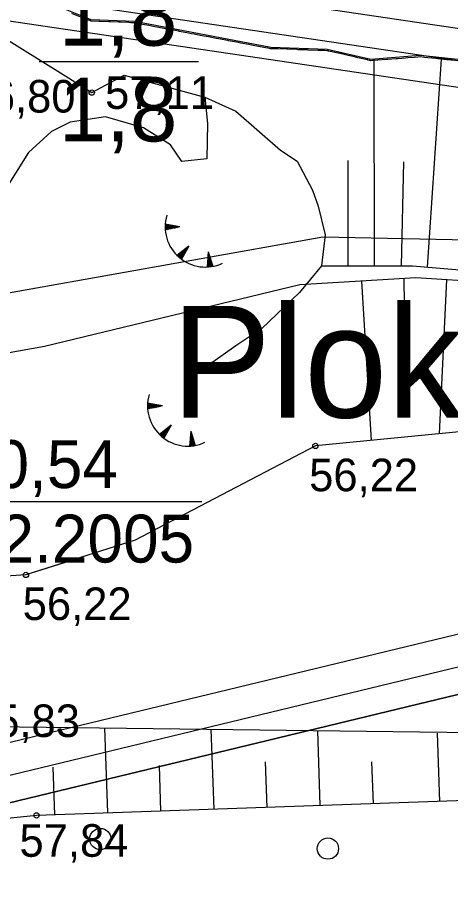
# Model space of a CAD drawing. Extents: x 532503 to 539665, y 6557663 to 6561526.
# Drawn here: x 535136.1 to 535168.7, y 6559499.7 to 6559566.3 of the extents above; entities that cross this region are included whole.
import ezdxf

# ---------------------------------------------------------------- set-up
doc = ezdxf.new("R2010")
doc.units = 0
for name, color, linetype in [('GEOLPUNKT', 7, 'Continuous'), ('HALJASTUS', 7, 'Continuous'), ('illumineerimisjooned', 7, 'Continuous'), ('kataster', 7, 'Continuous'), ('KORGUS-EH2000', 7, 'Continuous'), ('ME_aktiivne', 7, 'Continuous'), ('Plokid', 7, 'Continuous'), ('RELJEEF', 7, 'Continuous'), ('RELJEEF 1', 7, 'Continuous'), ('TM_aktiivne', 7, 'Continuous'), ('VEEKOGU', 7, 'Continuous'), ('Veetase', 7, 'Continuous')]:
    doc.layers.add(name, color=color, linetype=linetype)

# ---------------------------------------------------------------- blocks, each defined once
blk = doc.blocks.new('TQNGER')
at = {"layer": 'RELJEEF'}
for p, q in [((-1.054, 2.309), (-0.855, 2.468)), ((-1.053, 2.374), (-0.919, 2.481)), ((-1.053, 2.245), (-0.79, 2.456)), ((-1.052, 2.183), (-0.726, 2.443)), ((-1.05, 2.44), (-0.984, 2.493)), ((-1.049, 2.121), (-0.661, 2.431)), ((0.067, 2.29), (-1.046, 2.505)), ((0.067, 2.29), (-1.045, 2.072)), ((-1.025, 2.076), (-0.597, 2.419)), ((-0.919, 2.097), (-0.532, 2.406)), ((-0.813, 2.118), (-0.468, 2.394)), ((-0.707, 2.138), (-0.404, 2.381)), ((-0.601, 2.159), (-0.339, 2.369)), ((-0.495, 2.18), (-0.275, 2.356)), ((-0.389, 2.201), (-0.21, 2.344)), ((-0.283, 2.222), (-0.146, 2.331)), ((-0.177, 2.243), (-0.081, 2.319)), ((-0.071, 2.263), (-0.017, 2.306)), ((0.731, 0.85), (-0.158, 0.146)), ((0.731, 0.85), (0.171, -0.136)), ((0.501, 0.446), (0.51, 0.675)), ((0.555, 0.54), (0.561, 0.716)), ((0.608, 0.634), (0.612, 0.756)), ((0.661, 0.728), (0.664, 0.797)), ((-0.111, 0.1), (-0.108, 0.186)), ((-0.063, 0.056), (-0.057, 0.226)), ((-0.014, 0.013), (-0.005, 0.267)), ((0.035, -0.029), (0.046, 0.308)), ((0.083, -0.068), (0.098, 0.349)), ((0.132, -0.106), (0.149, 0.389)), ((0.182, -0.117), (0.201, 0.43)), ((0.235, -0.024), (0.252, 0.471)), ((0.288, 0.07), (0.304, 0.512)), ((0.342, 0.164), (0.355, 0.553)), ((0.395, 0.258), (0.407, 0.593)), ((0.448, 0.352), (0.458, 0.634)), ((2.195, 0.402), (2.11, -0.729)), ((2.37, -0.143), (2.169, 0.055)), ((2.337, -0.04), (2.174, 0.121)), ((2.304, 0.063), (2.179, 0.186)), ((2.271, 0.166), (2.184, 0.252)), ((2.238, 0.268), (2.189, 0.317)), ((2.195, 0.402), (2.541, -0.678)), ((2.176, -0.725), (2.115, -0.665)), ((2.242, -0.72), (2.12, -0.6)), ((2.306, -0.713), (2.125, -0.534)), ((2.369, -0.705), (2.13, -0.469)), ((2.431, -0.696), (2.135, -0.403)), ((2.492, -0.686), (2.14, -0.338)), ((2.534, -0.658), (2.145, -0.272)), ((2.501, -0.555), (2.15, -0.207)), ((2.468, -0.452), (2.154, -0.141)), ((2.435, -0.349), (2.159, -0.076)), ((2.403, -0.246), (2.164, -0.01))]:
    blk.add_line(p, q, dxfattribs=at)
blk.add_arc((1.974, 2.295), 3.027, 163.42341, 295.17451, dxfattribs=at)

msp = doc.modelspace()

# ---------------------------------------------------------------- linework, layer by layer
at = {"layer": 'GEOLPUNKT'}
msp.add_line((535137.71, 6559562.96), (535149.71, 6559562.96), dxfattribs=at)
at = {"layer": 'HALJASTUS'}
for centre in [(535142.32, 6559504.5), (535142.32, 6559504.5), (535159.45, 6559503.788), (535159.45, 6559503.788)]:
    msp.add_circle(centre, 0.8, dxfattribs=at)
at = {"layer": 'illumineerimisjooned'}
msp.add_lwpolyline([(535537.644, 6559868.04), (535535.932, 6559811.278), (535531.57, 6559735.34), (535531.4, 6559680.476), (535535.969, 6559621.33), (535541.688, 6559571.196), (535546.449, 6559503.997), (535276.396, 6559543.285), (535107.957, 6559502.648), (535182.405, 6559686.245), (535250.294, 6559648.566)], close=True, dxfattribs=at)
msp.add_lwpolyline([(535476.016, 6559817.954), (535471.557, 6559803.013), (535503.755, 6559513.648), (535136.963, 6559567.806)], dxfattribs=at)
at = {"layer": 'kataster'}
for points in [[(535538.05, 6559871.58), (535539.27, 6559872.49), (535541.59, 6559874.28), (535537.93, 6559811.19), (535533.57, 6559735.28), (535533.4, 6559680.55), (535537.96, 6559621.52), (535543.68, 6559571.38), (535548.62, 6559501.66), (535276.49, 6559541.25), (535104.64, 6559499.79), (535181.52, 6559689.04), (535250.3, 6559650.84), (535504.86, 6559846.09)], [(534969.93, 6559494.75), (535104.64, 6559499.79), (535276.49, 6559541.25), (535318.85, 6559280.76), (535338.01, 6559156.08), (535319.42, 6559157.12), (535277.91, 6559164.57), (535224.85, 6559174.15), (535170.96, 6559181.67), (535149.92, 6559184.62), (535125.2, 6559187.34), (535093.5, 6559192.16), (535054.28, 6559206.76)]]:
    msp.add_lwpolyline(points, close=True, dxfattribs=at)
at = {"layer": 'KORGUS-EH2000'}
for centre in [(535141.68, 6559560.629), (535158.509, 6559534.06), (535136.722, 6559524.36), (535136.722, 6559524.36), (535137.517, 6559506.284), (535137.517, 6559506.284), (535137.517, 6559506.284)]:
    msp.add_circle(centre, 0.2, dxfattribs=at)
at = {"layer": 'ME_aktiivne'}
msp.add_lwpolyline([(535181.4, 6559689.09), (535250.12, 6559650.95), (535250.5, 6559651.24), (535480.86, 6559827.19), (535473.59, 6559802.83), (535506.03, 6559511.29), (535131.71, 6559566.56)], close=True, dxfattribs=at)
at = {"layer": 'Plokid'}
for points in [[(535471.605, 6559811.564), (535469.118, 6559803.232), (535501.026, 6559516.477), (535140.335, 6559569.734)], [(535270.568, 6559544.348), (535111.937, 6559506.077), (535135.28, 6559563.643)]]:
    msp.add_lwpolyline(points, dxfattribs=at)
at = {"layer": 'RELJEEF'}
for p, q in [((535162.959, 6559547.608), (535162.946, 6559563.047)), ((535166.955, 6559547.515), (535167.991, 6559563.139)), ((535160.952, 6559555.515), (535160.959, 6559547.607)), ((535165.142, 6559555.418), (535164.959, 6559547.61)), ((535161.993, 6559546.455), (535162.699, 6559534.472)), ((535165.273, 6559540.688), (535165.188, 6559546.643)), ((535168.382, 6559546.547), (535167.838, 6559534.977)), ((535142.889, 6559506.47), (535142.668, 6559512.863)), ((535150.884, 6559506.747), (535150.676, 6559512.76)), ((535158.88, 6559507.024), (535158.684, 6559512.657)), ((535167.874, 6559507.336), (535167.696, 6559512.475)), ((535154.882, 6559506.886), (535154.764, 6559510.303)), ((535162.877, 6559507.163), (535162.768, 6559510.299)), ((535138.892, 6559506.332), (535138.768, 6559509.912)), ((535146.887, 6559506.609), (535146.768, 6559510.032))]:
    msp.add_line(p, q, dxfattribs=at)
for points in [[(535141.421, 6559566.083), (535140.167, 6559566.587)], [(535168.945, 6559563.038), (535168.466, 6559563.089), (535168.409, 6559563.095), (535167.716, 6559563.168), (535167.571, 6559563.183), (535166.966, 6559563.247), (535166.732, 6559563.272), (535166.404, 6559563.307), (535166.216, 6559563.293), (535165.979, 6559563.275), (535165.466, 6559563.236), (535165.281, 6559563.223), (535164.716, 6559563.18), (535164.584, 6559563.17), (535163.966, 6559563.124), (535163.886, 6559563.118), (535163.216, 6559563.067), (535163.189, 6559563.065), (535162.823, 6559563.038), (535162.67, 6559563.026), (535162.62, 6559563.038), (535162.466, 6559563.073), (535162.42, 6559563.084), (535161.716, 6559563.246), (535161.446, 6559563.308), (535160.966, 6559563.418), (535160.472, 6559563.532), (535160.216, 6559563.59), (535159.499, 6559563.755), (535159.466, 6559563.763), (535159.381, 6559563.782), (535159.216, 6559563.788), (535158.716, 6559563.805), (535158.698, 6559563.806), (535157.966, 6559563.831), (535157.921, 6559563.833), (535157.216, 6559563.857), (535157.145, 6559563.859), (535156.466, 6559563.883), (535156.368, 6559563.886), (535155.716, 6559563.909), (535155.591, 6559563.913), (535155.142, 6559563.929), (535154.966, 6559563.962), (535154.751, 6559564.003), (535154.216, 6559564.104), (535153.826, 6559564.178), (535153.466, 6559564.247), (535152.9, 6559564.354), (535152.716, 6559564.389), (535151.974, 6559564.53), (535151.966, 6559564.531), (535151.93, 6559564.538), (535151.216, 6559564.673), (535151.049, 6559564.705), (535150.466, 6559564.816), (535150.123, 6559564.881), (535149.716, 6559564.958), (535149.392, 6559565.02), (535149.198, 6559565.056), (535148.966, 6559565.1), (535148.272, 6559565.232), (535148.216, 6559565.243), (535147.977, 6559565.288), (535147.466, 6559565.385), (535147.346, 6559565.408), (535146.716, 6559565.527), (535146.421, 6559565.583), (535145.966, 6559565.67), (535145.495, 6559565.759), (535145.216, 6559565.812), (535144.883, 6559565.875), (535144.618, 6559565.886), (535144.466, 6559565.892), (535143.837, 6559565.917), (535143.716, 6559565.922), (535143.056, 6559565.948), (535142.966, 6559565.952), (535142.275, 6559565.979), (535142.216, 6559565.981), (535141.613, 6559566.006), (535141.532, 6559566.038), (535141.466, 6559566.065), (535141.421, 6559566.083)], [(535134.711, 6559564.984), (535139.539, 6559561.978), (535141.68, 6559560.629), (535144.118, 6559561.931), (535150.188, 6559560.293), (535152.529, 6559559.24), (535155.877, 6559556.295), (535157.142, 6559555.484), (535158.294, 6559553.29), (535158.711, 6559552.102), (535159.258, 6559549.927), (535158.959, 6559547.605)], [(535134.711, 6559564.984), (535139.539, 6559561.978), (535141.68, 6559560.629), (535144.118, 6559561.931), (535150.188, 6559560.293), (535152.529, 6559559.24), (535155.877, 6559556.295), (535157.142, 6559555.484), (535158.294, 6559553.29), (535158.711, 6559552.102), (535159.258, 6559549.927), (535158.959, 6559547.605)], [(535134.711, 6559564.984), (535139.539, 6559561.978), (535141.68, 6559560.629), (535144.118, 6559561.931), (535150.188, 6559560.293), (535152.529, 6559559.24), (535155.877, 6559556.295), (535157.142, 6559555.484), (535158.294, 6559553.29), (535158.711, 6559552.102), (535159.258, 6559549.927), (535158.959, 6559547.605)], [(535150.188, 6559560.293), (535150.397, 6559558.297), (535150.337, 6559555.66), (535148.454, 6559555.458), (535147.614, 6559556.699), (535145.564, 6559557.975), (535142.713, 6559558.813), (535140.046, 6559558.414), (535138.659, 6559557.707), (535136.923, 6559556.137), (535135.175, 6559553.38)], [(535150.188, 6559560.293), (535150.397, 6559558.297), (535150.337, 6559555.66), (535148.454, 6559555.458), (535147.614, 6559556.699), (535145.564, 6559557.975), (535142.713, 6559558.813), (535140.046, 6559558.414), (535138.659, 6559557.707), (535136.923, 6559556.137), (535135.175, 6559553.38)], [(535150.188, 6559560.293), (535150.397, 6559558.297), (535150.337, 6559555.66), (535148.454, 6559555.458), (535147.614, 6559556.699), (535145.564, 6559557.975), (535142.713, 6559558.813), (535140.046, 6559558.414), (535138.659, 6559557.707), (535136.923, 6559556.137), (535135.175, 6559553.38)], [(535158.959, 6559547.605), (535157.308, 6559545.597), (535154.488, 6559542.898), (535152.532, 6559541.588), (535150.795, 6559540.357), (535150.118, 6559540.177)], [(535158.959, 6559547.605), (535157.308, 6559545.597), (535154.488, 6559542.898), (535152.532, 6559541.588), (535150.795, 6559540.357), (535150.118, 6559540.177)], [(535158.959, 6559547.605), (535157.308, 6559545.597), (535154.488, 6559542.898), (535152.532, 6559541.588), (535150.795, 6559540.357), (535150.118, 6559540.177)], [(535158.959, 6559547.605), (535165.825, 6559547.611), (535177.057, 6559546.657), (535185.432, 6559544.713), (535190.668, 6559543.01), (535194.604, 6559541.931), (535199.019, 6559539.737), (535201.794, 6559539.282), (535204.504, 6559539.409), (535207.894, 6559539.141), (535211.155, 6559539.193), (535216.548, 6559539.791)], [(535158.959, 6559547.605), (535165.825, 6559547.611), (535177.057, 6559546.657), (535185.432, 6559544.713), (535190.668, 6559543.01), (535194.604, 6559541.931), (535199.019, 6559539.737), (535201.794, 6559539.282), (535204.504, 6559539.409), (535207.894, 6559539.141), (535211.155, 6559539.193), (535216.548, 6559539.791), (535237.204, 6559539.867)], [(535158.959, 6559547.605), (535165.825, 6559547.611), (535177.057, 6559546.657), (535185.432, 6559544.713), (535190.668, 6559543.01), (535194.604, 6559541.931), (535199.019, 6559539.737), (535201.794, 6559539.282), (535204.504, 6559539.409), (535207.894, 6559539.141), (535211.155, 6559539.193), (535216.548, 6559539.791)], [(535213.331, 6559525.706), (535198.1, 6559523.782), (535191.284, 6559524.436), (535184.187, 6559531.818), (535173.729, 6559535.555), (535158.509, 6559534.06), (535144.94, 6559526.976), (535136.722, 6559524.36), (535129.719, 6559523.893), (535122.716, 6559523.426), (535120.568, 6559517.726), (535116.553, 6559512.026), (535110.745, 6559506.577)], [(535213.331, 6559525.706), (535198.1, 6559523.782), (535191.284, 6559524.436), (535184.187, 6559531.818), (535173.729, 6559535.555), (535158.509, 6559534.06), (535144.94, 6559526.976), (535136.722, 6559524.36), (535129.719, 6559523.893), (535122.716, 6559523.426), (535120.568, 6559517.726), (535116.553, 6559512.026), (535110.745, 6559506.577)], [(535238.621, 6559532.056), (535217.097, 6559523.664), (535203.827, 6559515.694), (535196.647, 6559508.614), (535194.444, 6559508.812), (535192.227, 6559510.564), (535188.303, 6559511.602), (535174.156, 6559507.554), (535137.517, 6559506.284), (535125.367, 6559505.024), (535125.292, 6559504.973)], [(535238.621, 6559532.056), (535217.097, 6559523.664), (535203.827, 6559515.694), (535196.647, 6559508.614), (535194.444, 6559508.812), (535192.227, 6559510.564), (535188.303, 6559511.602), (535174.156, 6559507.554), (535137.517, 6559506.284), (535125.367, 6559505.024), (535125.292, 6559504.973)], [(535238.621, 6559532.056), (535217.097, 6559523.664), (535203.827, 6559515.694), (535196.647, 6559508.614), (535194.444, 6559508.812), (535192.227, 6559510.564), (535188.303, 6559511.602), (535174.156, 6559507.554), (535137.517, 6559506.284), (535125.367, 6559505.024), (535125.292, 6559504.973)], [(535140.409, 6559525.534), (535136.722, 6559524.36), (535129.719, 6559523.893), (535122.716, 6559523.426), (535120.568, 6559517.726), (535116.553, 6559512.026), (535110.745, 6559506.577)], [(535140.409, 6559525.534), (535136.722, 6559524.36), (535129.719, 6559523.893), (535122.716, 6559523.426), (535120.568, 6559517.726), (535116.553, 6559512.026), (535114.094, 6559509.719)], [(535124.941, 6559512.603), (535132.189, 6559512.997), (535178.447, 6559512.404), (535187.077, 6559515.904), (535189.555, 6559515.744)], [(535124.941, 6559512.603), (535132.189, 6559512.997), (535178.447, 6559512.404), (535187.077, 6559515.904), (535189.555, 6559515.744)], [(535124.941, 6559512.603), (535132.189, 6559512.997), (535178.447, 6559512.404), (535187.077, 6559515.904), (535189.555, 6559515.744)]]:
    msp.add_lwpolyline(points, dxfattribs=at)
at = {"layer": 'RELJEEF 1'}
for points in [[(535060.652, 6559510.573), (535069.936, 6559511.908), (535083.592, 6559514.808), (535089.409, 6559517.211), (535098.216, 6559523.691), (535103.772, 6559535.628), (535104.185, 6559539.543), (535107.76, 6559541.785), (535113.043, 6559541.572), (535122.914, 6559543.334), (535136.813, 6559545.815), (535149.218, 6559548.029), (535159.069, 6559549.787), (535172.438, 6559549.509), (535185.184, 6559546.986), (535203.132, 6559538.768), (535213.338, 6559541.006), (535223.544, 6559543.244), (535231.826, 6559544.09), (535239.195, 6559546.152)], [(535237.204, 6559539.867), (535230.746, 6559537.601), (535224.984, 6559537.235), (535216.765, 6559538.955), (535203.132, 6559538.768), (535190.993, 6559542.132), (535177.058, 6559545.993), (535166.066, 6559546.695), (535157.327, 6559546.18), (535138.118, 6559541.535), (535127.883, 6559539.706), (535116.891, 6559534.687), (535109.271, 6559527.703), (535104.019, 6559520.041), (535094.961, 6559513.967), (535077.5, 6559510.229), (535056.77, 6559507.309), (535036.6, 6559507.123), (535031.798, 6559507.623), (535027.103, 6559510.186), (535024.435, 6559512.375), (535023.794, 6559514.725)], [(535213.331, 6559525.706), (535198.1, 6559523.782), (535191.284, 6559524.436), (535184.187, 6559531.818), (535173.729, 6559535.555), (535158.509, 6559534.06), (535144.94, 6559526.976), (535136.722, 6559524.36), (535129.719, 6559523.893), (535122.716, 6559523.426), (535120.568, 6559517.726), (535116.553, 6559512.026), (535110.745, 6559506.577)], [(535238.621, 6559532.056), (535217.097, 6559523.664), (535203.827, 6559515.694), (535196.647, 6559508.614), (535194.444, 6559508.812), (535192.227, 6559510.564), (535188.303, 6559511.602), (535174.156, 6559507.554), (535137.517, 6559506.284), (535125.367, 6559505.024), (535125.292, 6559504.973)], [(535124.941, 6559512.603), (535132.189, 6559512.997), (535178.447, 6559512.404), (535187.077, 6559515.904), (535189.555, 6559515.744)]]:
    msp.add_lwpolyline(points, dxfattribs=at)
at = {"layer": 'TM_aktiivne'}
msp.add_lwpolyline([(535539.77, 6559872.18), (535537.93, 6559811.19), (535533.57, 6559735.28), (535533.4, 6559680.55), (535537.96, 6559621.52), (535543.68, 6559571.38), (535548.62, 6559501.66), (535276.49, 6559541.25), (535104.64, 6559499.79), (535181.4, 6559689.09), (535250.12, 6559650.95)], close=True, dxfattribs=at)
at = {"layer": 'VEEKOGU'}
for points in [[(535141.459, 6559566.175), (535138.953, 6559567.183)], [(535141.459, 6559566.175), (535138.953, 6559567.183)], [(535141.459, 6559566.175), (535138.953, 6559567.183)], [(535141.459, 6559566.175), (535138.953, 6559567.183)], [(535219.473, 6559556.159), (535203.489, 6559557.127), (535196.829, 6559559.599), (535191.404, 6559560.632), (535187.211, 6559560.778), (535174.883, 6559562.51), (535166.406, 6559563.407), (535162.678, 6559563.127), (535159.394, 6559563.882), (535155.153, 6559564.028), (535144.895, 6559565.975), (535141.634, 6559566.105), (535141.459, 6559566.175)], [(535219.473, 6559556.159), (535203.489, 6559557.127), (535196.829, 6559559.599), (535191.404, 6559560.632), (535187.211, 6559560.778), (535174.883, 6559562.51), (535166.406, 6559563.407), (535162.678, 6559563.127), (535159.394, 6559563.882), (535155.153, 6559564.028), (535144.895, 6559565.975), (535141.634, 6559566.105), (535141.459, 6559566.175)], [(535219.473, 6559556.159), (535203.489, 6559557.127), (535196.829, 6559559.599), (535191.404, 6559560.632), (535187.211, 6559560.778), (535174.883, 6559562.51), (535166.406, 6559563.407), (535162.678, 6559563.127), (535159.394, 6559563.882), (535155.153, 6559564.028), (535144.895, 6559565.975), (535141.634, 6559566.105), (535141.459, 6559566.175)], [(535219.473, 6559556.159), (535203.489, 6559557.127), (535196.829, 6559559.599), (535191.404, 6559560.632), (535187.211, 6559560.778), (535174.883, 6559562.51), (535166.406, 6559563.407), (535162.678, 6559563.127), (535159.394, 6559563.882), (535155.153, 6559564.028), (535144.895, 6559565.975), (535141.634, 6559566.105), (535141.459, 6559566.175)]]:
    msp.add_lwpolyline(points, dxfattribs=at)
at = {"layer": 'Veetase'}
msp.add_line((535124.972, 6559529.894), (535149.972, 6559529.894), dxfattribs=at)

# ---------------------------------------------------------------- block references
at = {"layer": 'RELJEEF'}
for p in [(535148.251, 6559548.244), (535146.929, 6559534.778)]:
    msp.add_blockref('TQNGER', p, dxfattribs=at)

# ---------------------------------------------------------------- texts
at = {"layer": 'GEOLPUNKT'}
for p in [(535139.199, 6559564.16), (535139.199, 6559556.96)]:
    msp.add_text('1,8', height=4.8, dxfattribs=at).set_placement(p)
at = {"layer": 'KORGUS-EH2000'}
for s, p in [('56,80 ', (535132.257, 6559559.13)), ('57,11 ', (535142.68, 6559559.404)), ('56,22 ', (535158.041, 6559530.655)), ('56,22 ', (535136.482, 6559520.97)), ('55,83 ', (535132.589, 6559512.172)), ('57,84 ', (535136.24, 6559503.17))]:
    msp.add_text(s, height=2.45, dxfattribs=at).set_placement(p)
at = {"layer": 'Plokid'}
msp.add_text('Plokk 7 aT', height=8.4, dxfattribs=at).set_placement((535147.681, 6559536.195))
at = {"layer": 'Veetase'}
for s, p in [('50,54', (535131.604, 6559530.894)), ('04.12.2005', (535125.292, 6559525.294))]:
    msp.add_text(s, height=3.6, dxfattribs=at).set_placement(p)

doc.saveas('drawing.dxf')
